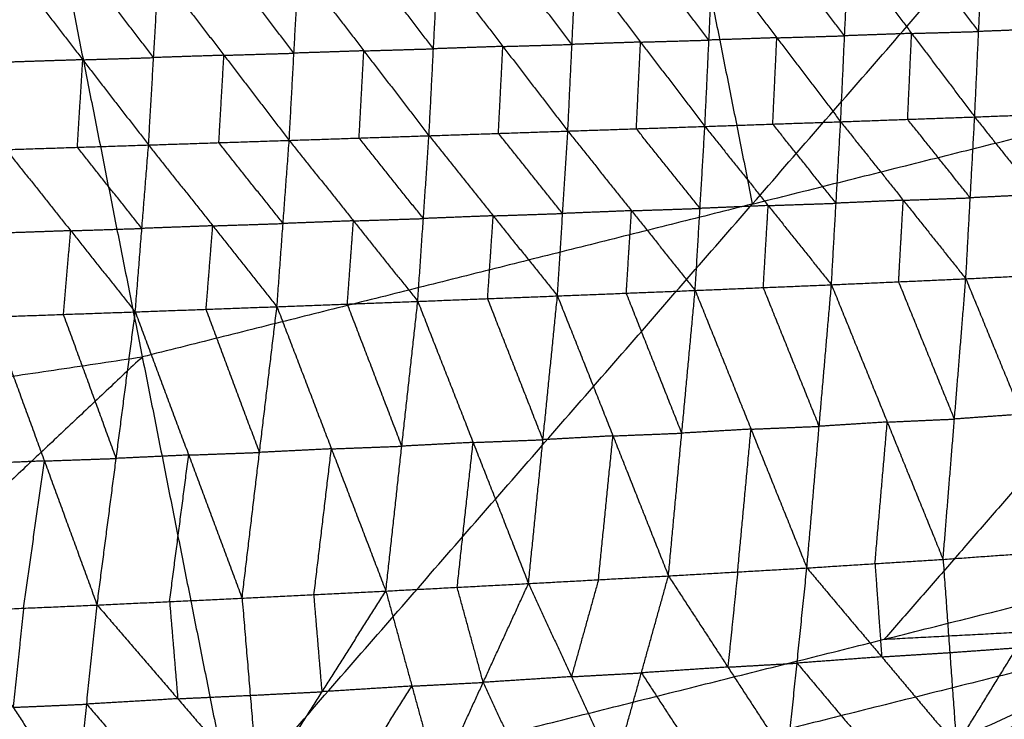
# Model space of a CAD drawing. Header units: millimetres. Extents: x -106 to 110, y -96 to 120.
# Tile 473 of 656: x 19.78 to 26.95, y -85.46 to -80.37. Entities that reach past the tile are written whole.
import ezdxf

# ---------------------------------------------------------------- set-up
doc = ezdxf.new("R2010")
doc.units = ezdxf.units.MM
doc.header["$MEASUREMENT"] = 0
doc.layers.add('Default', color=7, linetype='Continuous', true_color=0x000000)

msp = doc.modelspace()

# ---------------------------------------------------------------- linework, layer by layer
at = {"layer": 'Default'}
for points in [[(21.3175, -86.0695, 12.0172), (25.1136, -81.7097, 10.5669), (28.9096, -77.3499, 9.1165)], [(24.4677, -78.4625, 9.1165), (24.7906, -80.0861, 9.8417), (25.1136, -81.7097, 10.5669)], [(10.9665, -80.919, 9.1165), (15.4961, -80.2471, 9.1165), (20.0257, -79.5752, 9.1165)], [(11.6155, -87.5087, 12.0172), (15.8206, -83.5419, 10.5669), (20.0257, -79.5752, 9.1165)], [(20.0257, -79.5752, 9.1165), (20.6716, -82.8223, 10.5669), (21.3175, -86.0695, 12.0172)], [(25.7567, -81.1101, 4.1423), (25.7855, -80.4846, 3.8506), (25.8143, -79.8591, 3.559)], [(25.8143, -79.8591, 3.559), (26.2735, -80.4671, 3.9007), (26.7327, -81.0752, 4.2423)], [(26.7615, -80.4532, 3.9504), (26.5319, -80.1492, 3.7796), (26.3023, -79.8452, 3.6088)], [(26.7327, -81.0752, 4.2423), (26.7615, -80.4532, 3.9504), (26.7904, -79.8313, 3.6585)], [(26.7904, -79.8313, 3.6585), (27.2428, -80.4349, 4.0068), (27.6952, -81.0385, 4.355)], [(23.8006, -80.5472, 3.6808), (23.5642, -80.2392, 3.5173), (23.3277, -79.9312, 3.3537)], [(23.7702, -81.178, 3.9711), (23.8006, -80.5472, 3.6808), (23.8311, -79.9164, 3.3905)], [(23.8311, -79.9164, 3.3905), (24.2997, -80.5303, 3.7215), (24.7682, -81.1442, 4.0525)], [(24.7978, -80.5158, 3.7615), (24.5635, -80.2089, 3.596), (24.3292, -79.9019, 3.4305)], [(24.7682, -81.1442, 4.0525), (24.7978, -80.5158, 3.7615), (24.8273, -79.8875, 3.4704)], [(24.8273, -79.8875, 3.4704), (25.292, -80.4988, 3.8064), (25.7567, -81.1101, 4.1423)], [(25.7855, -80.4846, 3.8506), (25.5532, -80.1789, 3.6827), (25.3208, -79.8733, 3.5147)], [(20.7173, -81.2793, 3.7561), (20.7541, -80.6432, 3.4682), (20.791, -80.007, 3.1803)], [(20.791, -80.007, 3.1803), (21.2662, -80.6263, 3.5026), (21.7414, -81.2457, 3.8249)], [(21.7759, -80.611, 3.5362), (21.5383, -80.3013, 3.3751), (21.3007, -79.9916, 3.2139)], [(21.7414, -81.2457, 3.8249), (21.7759, -80.611, 3.5362), (21.8105, -79.9762, 3.2475)], [(21.8105, -79.9762, 3.2475), (22.2849, -80.5941, 3.5717), (22.7594, -81.2119, 3.8959)], [(22.7919, -80.579, 3.6064), (22.5546, -80.2701, 3.4443), (22.3174, -79.9612, 3.2822)], [(22.7594, -81.2119, 3.8959), (22.7919, -80.579, 3.6064), (22.8243, -79.9461, 3.3169)], [(22.8243, -79.9461, 3.3169), (23.2972, -80.562, 3.644), (23.7702, -81.178, 3.9711)], [(19.7599, -80.0386, 3.112), (20.2386, -80.6589, 3.434), (20.7173, -81.2793, 3.7561)], [(20.7541, -80.6432, 3.4682), (20.5148, -80.333, 3.3072), (20.2755, -80.0228, 3.1461)], [(27.2428, -80.4349, 4.0068), (27.0022, -80.444, 3.9786), (26.7615, -80.4532, 3.9504)], [(25.292, -80.4988, 3.8064), (25.0449, -80.5073, 3.7839), (24.7978, -80.5158, 3.7615)], [(25.2625, -81.1271, 4.0974), (25.2772, -80.813, 3.9519), (25.292, -80.4988, 3.8064)], [(25.292, -80.4988, 3.8064), (25.5388, -80.4917, 3.8285), (25.7855, -80.4846, 3.8506)], [(26.2735, -80.4671, 3.9007), (26.0295, -80.4759, 3.8757), (25.7855, -80.4846, 3.8506)], [(26.2447, -81.0926, 4.1923), (26.2591, -80.7799, 4.0465), (26.2735, -80.4671, 3.9007)], [(26.2735, -80.4671, 3.9007), (26.5175, -80.4602, 3.9255), (26.7615, -80.4532, 3.9504)], [(22.2849, -80.5941, 3.5717), (22.5384, -80.5865, 3.589), (22.7919, -80.579, 3.6064)], [(23.2972, -80.562, 3.644), (23.0445, -80.5705, 3.6252), (22.7919, -80.579, 3.6064)], [(23.2648, -81.1949, 3.9335), (23.281, -80.8785, 3.7888), (23.2972, -80.562, 3.644)], [(23.2972, -80.562, 3.644), (23.5489, -80.5546, 3.6624), (23.8006, -80.5472, 3.6808)], [(24.2997, -80.5303, 3.7215), (24.0502, -80.5387, 3.7012), (23.8006, -80.5472, 3.6808)], [(24.2692, -81.1611, 4.0118), (24.2844, -80.8457, 3.8667), (24.2997, -80.5303, 3.7215)], [(24.2997, -80.5303, 3.7215), (24.5487, -80.5231, 3.7415), (24.7978, -80.5158, 3.7615)], [(25.1136, -81.7097, 10.5669), (27.4921, -81.1139, 10.5669), (29.8707, -80.5181, 10.5669)], [(29.8707, -80.5181, 10.5669), (27.9727, -82.698, 11.292), (26.0746, -84.8779, 12.0172)], [(20.2386, -80.6589, 3.434), (20.4964, -80.6511, 3.4511), (20.7541, -80.6432, 3.4682)], [(21.2662, -80.6263, 3.5026), (21.0102, -80.6348, 3.4854), (20.7541, -80.6432, 3.4682)], [(21.2293, -81.2625, 3.7905), (21.2478, -80.9444, 3.6465), (21.2662, -80.6263, 3.5026)], [(21.2662, -80.6263, 3.5026), (21.5211, -80.6187, 3.5194), (21.7759, -80.611, 3.5362)], [(22.2849, -80.5941, 3.5717), (22.0304, -80.6025, 3.554), (21.7759, -80.611, 3.5362)], [(22.2504, -81.2288, 3.8604), (22.2677, -80.9114, 3.716), (22.2849, -80.5941, 3.5717)], [(20.2386, -80.6589, 3.434), (19.9793, -80.6674, 3.4166), (19.7201, -80.6758, 3.3992)], [(20.1988, -81.2962, 3.7212), (20.2187, -80.9775, 3.5776), (20.2386, -80.6589, 3.434)], [(25.7567, -81.1101, 4.1423), (26.2447, -81.0926, 4.1923), (26.7327, -81.0752, 4.2423)], [(26.6682, -82.2534, 4.9852), (26.7005, -81.6643, 4.6137), (26.7327, -81.0752, 4.2423)], [(26.7327, -81.0752, 4.2423), (27.214, -81.0568, 4.2987), (27.6952, -81.0385, 4.355)], [(26.7327, -81.0752, 4.2423), (27.1825, -81.6406, 4.6697), (27.6323, -82.206, 5.0972)], [(23.7702, -81.178, 3.9711), (24.2692, -81.1611, 4.0118), (24.7682, -81.1442, 4.0525)], [(24.6972, -82.3382, 4.7925), (24.7327, -81.7412, 4.4225), (24.7682, -81.1442, 4.0525)], [(24.7682, -81.1442, 4.0525), (25.2625, -81.1271, 4.0974), (25.7567, -81.1101, 4.1423)], [(24.7682, -81.1442, 4.0525), (25.229, -81.7206, 4.4684), (25.6897, -82.297, 4.8842)], [(25.7232, -81.7035, 4.5133), (25.4928, -81.4153, 4.3053), (25.2625, -81.1271, 4.0974)], [(25.6897, -82.297, 4.8842), (25.7232, -81.7035, 4.5133), (25.7567, -81.1101, 4.1423)], [(25.7567, -81.1101, 4.1423), (26.2125, -81.6818, 4.5637), (26.6682, -82.2534, 4.9852)], [(26.7005, -81.6643, 4.6137), (26.4726, -81.3785, 4.403), (26.2447, -81.0926, 4.1923)], [(21.7414, -81.2457, 3.8249), (22.2504, -81.2288, 3.8604), (22.7594, -81.2119, 3.8959)], [(22.6774, -82.4179, 4.6314), (22.7184, -81.8149, 4.2636), (22.7594, -81.2119, 3.8959)], [(22.7594, -81.2119, 3.8959), (23.2648, -81.1949, 3.9335), (23.7702, -81.178, 3.9711)], [(22.7594, -81.2119, 3.8959), (23.2271, -81.7951, 4.3024), (23.6947, -82.3783, 4.709)], [(23.7325, -81.7781, 4.3401), (23.4986, -81.4865, 4.1368), (23.2648, -81.1949, 3.9335)], [(23.6947, -82.3783, 4.709), (23.7325, -81.7781, 4.3401), (23.7702, -81.178, 3.9711)], [(23.7702, -81.178, 3.9711), (24.2337, -81.7581, 4.3818), (24.6972, -82.3382, 4.7925)], [(24.7327, -81.7412, 4.4225), (24.501, -81.4511, 4.2172), (24.2692, -81.1611, 4.0118)], [(19.6803, -81.313, 3.6863), (20.1988, -81.2962, 3.7212), (20.7173, -81.2793, 3.7561)], [(20.6689, -81.8869, 4.122), (20.4339, -81.5915, 3.9216), (20.1988, -81.2962, 3.7212)], [(20.6206, -82.4945, 4.4879), (20.6689, -81.8869, 4.122), (20.7173, -81.2793, 3.7561)], [(20.7173, -81.2793, 3.7561), (21.2293, -81.2625, 3.7905), (21.7414, -81.2457, 3.8249)], [(20.7173, -81.2793, 3.7561), (21.1848, -81.868, 4.1573), (21.6523, -82.4567, 4.5584)], [(21.6968, -81.8512, 4.1917), (21.4631, -81.5569, 3.9911), (21.2293, -81.2625, 3.7905)], [(21.6523, -82.4567, 4.5584), (21.6968, -81.8512, 4.1917), (21.7414, -81.2457, 3.8249)], [(21.7414, -81.2457, 3.8249), (22.2094, -81.8318, 4.2282), (22.6774, -82.4179, 4.6314)], [(22.7184, -81.8149, 4.2636), (22.4844, -81.5218, 4.062), (22.2504, -81.2288, 3.8604)], [(19.6803, -81.313, 3.6863), (20.1504, -81.9037, 4.0871), (20.6206, -82.4945, 4.4879)], [(27.1825, -81.6406, 4.6697), (26.9415, -81.6524, 4.6417), (26.7005, -81.6643, 4.6137)], [(25.1136, -81.7097, 10.5669), (22.8926, -82.266, 10.5669), (20.6716, -82.8223, 10.5669)], [(25.229, -81.7206, 4.4684), (24.9808, -81.7309, 4.4454), (24.7327, -81.7412, 4.4225)], [(25.1935, -82.3176, 4.8384), (25.2112, -82.0191, 4.6534), (25.229, -81.7206, 4.4684)], [(25.229, -81.7206, 4.4684), (25.4761, -81.7121, 4.4908), (25.7232, -81.7035, 4.5133)], [(26.2125, -81.6818, 4.5637), (25.9679, -81.6927, 4.5385), (25.7232, -81.7035, 4.5133)], [(26.179, -82.2752, 4.9347), (26.1957, -81.9785, 4.7492), (26.2125, -81.6818, 4.5637)], [(26.2125, -81.6818, 4.5637), (26.4565, -81.673, 4.5887), (26.7005, -81.6643, 4.6137)], [(23.2271, -81.7951, 4.3024), (22.9728, -81.805, 4.283), (22.7184, -81.8149, 4.2636)], [(23.1861, -82.3981, 4.6702), (23.2066, -82.0966, 4.4863), (23.2271, -81.7951, 4.3024)], [(23.2271, -81.7951, 4.3024), (23.4798, -81.7866, 4.3212), (23.7325, -81.7781, 4.3401)], [(24.2337, -81.7581, 4.3818), (23.9831, -81.7681, 4.361), (23.7325, -81.7781, 4.3401)], [(24.196, -82.3582, 4.7508), (24.2148, -82.0581, 4.5663), (24.2337, -81.7581, 4.3818)], [(24.2337, -81.7581, 4.3818), (24.4832, -81.7496, 4.4022), (24.7327, -81.7412, 4.4225)], [(21.1848, -81.868, 4.1573), (20.9269, -81.8775, 4.1396), (20.6689, -81.8869, 4.122)], [(21.1365, -82.4756, 4.5232), (21.1606, -82.1718, 4.3402), (21.1848, -81.868, 4.1573)], [(21.1848, -81.868, 4.1573), (21.4408, -81.8596, 4.1745), (21.6968, -81.8512, 4.1917)], [(22.2094, -81.8318, 4.2282), (21.9531, -81.8415, 4.2099), (21.6968, -81.8512, 4.1917)], [(22.1649, -82.4373, 4.5949), (22.1871, -82.1346, 4.4115), (22.2094, -81.8318, 4.2282)], [(22.2094, -81.8318, 4.2282), (22.4639, -81.8234, 4.2459), (22.7184, -81.8149, 4.2636)], [(20.1504, -81.9037, 4.0871), (19.8891, -81.9129, 4.0694), (19.6277, -81.9221, 4.0517)], [(20.0978, -82.5129, 4.4525), (20.1241, -82.2083, 4.2698), (20.1504, -81.9037, 4.0871)], [(20.1504, -81.9037, 4.0871), (20.4097, -81.8953, 4.1046), (20.6689, -81.8869, 4.122)], [(26.6682, -82.2534, 4.9852), (27.1503, -82.2297, 5.0412), (27.6323, -82.206, 5.0972)], [(24.6972, -82.3382, 4.7925), (25.1935, -82.3176, 4.8384), (25.6897, -82.297, 4.8842)], [(25.5108, -84.3589, 6.9262), (25.6003, -83.3279, 5.9052), (25.6897, -82.297, 4.8842)], [(25.6897, -82.297, 4.8842), (26.179, -82.2752, 4.9347), (26.6682, -82.2534, 4.9852)], [(25.6897, -82.297, 4.8842), (26.0961, -83.2967, 5.9555), (26.5024, -84.2964, 7.0267)], [(26.5853, -83.2749, 6.0059), (26.3822, -82.7751, 5.4703), (26.179, -82.2752, 4.9347)], [(26.5024, -84.2964, 7.0267), (26.5853, -83.2749, 6.0059), (26.6682, -82.2534, 4.9852)], [(26.6682, -82.2534, 4.9852), (27.0731, -83.24, 6.0593), (27.4779, -84.2265, 7.1334)], [(23.6947, -82.3783, 4.709), (24.196, -82.3582, 4.7508), (24.6972, -82.3382, 4.7925)], [(24.6, -83.3775, 5.8122), (24.398, -82.8679, 5.2815), (24.196, -82.3582, 4.7508)], [(24.5027, -84.4168, 6.8318), (24.6, -83.3775, 5.8122), (24.6972, -82.3382, 4.7925)], [(24.6972, -82.3382, 4.7925), (25.104, -83.3485, 5.8593), (25.5108, -84.3589, 6.9262)], [(25.6003, -83.3279, 5.9052), (25.3969, -82.8228, 5.3718), (25.1935, -82.3176, 4.8384)], [(21.6523, -82.4567, 4.5584), (22.1649, -82.4373, 4.5949), (22.6774, -82.4179, 4.6314)], [(22.5614, -83.4725, 5.647), (22.3631, -82.9549, 5.121), (22.1649, -82.4373, 4.5949)], [(22.4453, -84.527, 6.6625), (22.5614, -83.4725, 5.647), (22.6774, -82.4179, 4.6314)], [(22.6774, -82.4179, 4.6314), (23.1861, -82.3981, 4.6702), (23.6947, -82.3783, 4.709)], [(22.6774, -82.4179, 4.6314), (23.0806, -83.4452, 5.6879), (23.4837, -84.4725, 6.7444)], [(23.5892, -83.4254, 5.7267), (23.3877, -82.9117, 5.1984), (23.1861, -82.3981, 4.6702)], [(23.4837, -84.4725, 6.7444), (23.5892, -83.4254, 5.7267), (23.6947, -82.3783, 4.709)], [(23.6947, -82.3783, 4.709), (24.0987, -83.3976, 5.7704), (24.5027, -84.4168, 6.8318)], [(19.575, -82.5312, 4.417), (20.0978, -82.5129, 4.4525), (20.6206, -82.4945, 4.4879)], [(20.4817, -83.5616, 5.5003), (20.2897, -83.0372, 4.9764), (20.0978, -82.5129, 4.4525)], [(20.3427, -84.6288, 6.5128), (20.4817, -83.5616, 5.5003), (20.6206, -82.4945, 4.4879)], [(20.6206, -82.4945, 4.4879), (21.1365, -82.4756, 4.5232), (21.6523, -82.4567, 4.5584)], [(20.6206, -82.4945, 4.4879), (21.0094, -83.5369, 5.5369), (21.3982, -84.5793, 6.5859)], [(21.5252, -83.518, 5.5721), (21.3308, -82.9968, 5.0477), (21.1365, -82.4756, 4.5232)], [(21.3982, -84.5793, 6.5859), (21.5252, -83.518, 5.5721), (21.6523, -82.4567, 4.5584)], [(21.6523, -82.4567, 4.5584), (22.0488, -83.4919, 5.6105), (22.4453, -84.527, 6.6625)], [(19.575, -82.5312, 4.417), (19.9589, -83.58, 5.4649), (20.3427, -84.6288, 6.5128)], [(15.8206, -83.5419, 10.5669), (18.2461, -83.1821, 10.5669), (20.6716, -82.8223, 10.5669)], [(20.6716, -82.8223, 10.5669), (18.5691, -84.8057, 11.292), (16.4665, -86.7891, 12.0172)], [(26.0961, -83.2967, 5.9555), (25.8482, -83.3123, 5.9303), (25.6003, -83.3279, 5.9052)], [(26.0066, -84.3277, 6.9764), (26.0514, -83.8122, 6.4659), (26.0961, -83.2967, 5.9555)], [(26.0961, -83.2967, 5.9555), (26.3407, -83.2858, 5.9807), (26.5853, -83.2749, 6.0059)], [(27.0731, -83.24, 6.0593), (26.8292, -83.2574, 6.0326), (26.5853, -83.2749, 6.0059)], [(24.0987, -83.3976, 5.7704), (24.3494, -83.3875, 5.7913), (24.6, -83.3775, 5.8122)], [(25.104, -83.3485, 5.8593), (24.852, -83.363, 5.8358), (24.6, -83.3775, 5.8122)], [(25.0068, -84.3879, 6.879), (25.0554, -83.8682, 6.3692), (25.104, -83.3485, 5.8593)], [(25.104, -83.3485, 5.8593), (25.3522, -83.3382, 5.8823), (25.6003, -83.3279, 5.9052)], [(23.0806, -83.4452, 5.6879), (22.821, -83.4588, 5.6674), (22.5614, -83.4725, 5.647)], [(22.9645, -84.4997, 6.7035), (23.0225, -83.9725, 6.1957), (23.0806, -83.4452, 5.6879)], [(23.0806, -83.4452, 5.6879), (23.3349, -83.4353, 5.7073), (23.5892, -83.4254, 5.7267)], [(24.0987, -83.3976, 5.7704), (23.844, -83.4115, 5.7485), (23.5892, -83.4254, 5.7267)], [(23.9932, -84.4446, 6.7881), (24.046, -83.9211, 6.2792), (24.0987, -83.3976, 5.7704)], [(21.0094, -83.5369, 5.5369), (21.2673, -83.5274, 5.5545), (21.5252, -83.518, 5.5721)], [(22.0488, -83.4919, 5.6105), (21.787, -83.5049, 5.5913), (21.5252, -83.518, 5.5721)], [(21.9218, -84.5531, 6.6242), (21.9853, -84.0225, 6.1173), (22.0488, -83.4919, 5.6105)], [(22.0488, -83.4919, 5.6105), (22.3051, -83.4822, 5.6287), (22.5614, -83.4725, 5.647)], [(19.9589, -83.58, 5.4649), (19.6912, -83.5916, 5.447), (19.4235, -83.6032, 5.429)], [(19.8073, -84.652, 6.4769), (19.8831, -84.116, 5.9709), (19.9589, -83.58, 5.4649)], [(19.9589, -83.58, 5.4649), (20.2203, -83.5708, 5.4826), (20.4817, -83.5616, 5.5003)], [(21.0094, -83.5369, 5.5369), (20.7455, -83.5493, 5.5186), (20.4817, -83.5616, 5.5003)], [(20.8704, -84.604, 6.5493), (20.9399, -84.0705, 6.0431), (21.0094, -83.5369, 5.5369)], [(21.3175, -86.0695, 12.0172), (26.0746, -84.8779, 12.0172), (30.8318, -83.6863, 12.0172)], [(26.1598, -85.8136, 12.4242), (28.4958, -84.7499, 12.2207), (30.8318, -83.6863, 12.0172)], [(26.5024, -84.2964, 7.0267), (26.9902, -84.2615, 7.08), (27.4779, -84.2265, 7.1334)], [(26.6005, -85.6535, 9.8286), (27.0392, -84.94, 8.481), (27.4779, -84.2265, 7.1334)], [(25.5108, -84.3589, 6.9262), (26.0066, -84.3277, 6.9764), (26.5024, -84.2964, 7.0267)], [(26.5024, -84.2964, 7.0267), (26.5515, -84.975, 8.4276), (26.6005, -85.6535, 9.8286)], [(24.5027, -84.4168, 6.8318), (25.0068, -84.3879, 6.879), (25.5108, -84.3589, 6.9262)], [(25.3677, -85.745, 9.7132), (25.4393, -85.052, 8.3197), (25.5108, -84.3589, 6.9262)], [(25.5108, -84.3589, 6.9262), (26.0557, -85.0062, 8.3774), (26.6005, -85.6535, 9.8286)], [(26.0066, -84.3277, 6.9764), (26.0312, -84.6669, 7.6769), (26.0557, -85.0062, 8.3774)], [(23.4837, -84.4725, 6.7444), (23.9932, -84.4446, 6.7881), (24.5027, -84.4168, 6.8318)], [(23.9932, -84.4446, 6.7881), (23.8948, -84.7977, 7.4801), (23.7965, -85.1507, 8.1722)], [(24.1092, -85.8289, 9.5999), (24.306, -85.1229, 8.2159), (24.5027, -84.4168, 6.8318)], [(24.5027, -84.4168, 6.8318), (24.9352, -85.0809, 8.2725), (25.3677, -85.745, 9.7132)], [(25.0068, -84.3879, 6.879), (24.971, -84.7344, 7.5757), (24.9352, -85.0809, 8.2725)], [(22.4453, -84.527, 6.6625), (22.9645, -84.4997, 6.7035), (23.4837, -84.4725, 6.7444)], [(22.8244, -85.9116, 9.4931), (23.1541, -85.1921, 8.1187), (23.4837, -84.4725, 6.7444)], [(23.1541, -85.1921, 8.1187), (23.0593, -84.8459, 7.4111), (22.9645, -84.4997, 6.7035)], [(23.4837, -84.4725, 6.7444), (23.7965, -85.1507, 8.1722), (24.1092, -85.8289, 9.5999)], [(20.3427, -84.6288, 6.5128), (20.8704, -84.604, 6.5493), (21.3982, -84.5793, 6.5859)], [(21.3982, -84.5793, 6.5859), (21.9218, -84.5531, 6.6242), (22.4453, -84.527, 6.6625)], [(21.3982, -84.5793, 6.5859), (21.4577, -85.2865, 7.9901), (21.5171, -85.9937, 9.3943)], [(21.5171, -85.9937, 9.3943), (21.9812, -85.2603, 8.0284), (22.4453, -84.527, 6.6625)], [(21.9812, -85.2603, 8.0284), (21.9515, -84.9067, 7.3263), (21.9218, -84.5531, 6.6242)], [(22.4453, -84.527, 6.6625), (22.6349, -85.2193, 8.0778), (22.8244, -85.9116, 9.4931)], [(19.2719, -84.6752, 6.441), (19.8073, -84.652, 6.4769), (20.3427, -84.6288, 6.5128)], [(19.8073, -84.652, 6.4769), (19.7694, -85.0129, 7.1744), (19.7314, -85.3739, 7.8719)], [(20.1908, -86.0726, 9.3027), (20.2668, -85.3507, 7.9077), (20.3427, -84.6288, 6.5128)], [(20.3427, -84.6288, 6.5128), (20.9299, -85.3112, 7.9535), (21.5171, -85.9937, 9.3943)], [(20.8704, -84.604, 6.5493), (20.9002, -84.9576, 7.2514), (20.9299, -85.3112, 7.9535)], [(28.9248, -84.6411, 12.2207), (27.7569, -85.1729, 12.3225), (26.5889, -85.7047, 12.4242)], [(19.2719, -84.6752, 6.441), (19.7314, -85.3739, 7.8719), (20.1908, -86.0726, 9.3027)], [(28.4958, -84.7499, 12.2207), (26.1172, -85.3457, 12.2207), (23.7387, -85.9415, 12.2207)], [(26.0746, -84.8779, 12.0172), (27.2852, -84.8139, 12.1189), (28.4958, -84.7499, 12.2207)], [(26.5515, -84.975, 8.4276), (26.7953, -84.9575, 8.4543), (27.0392, -84.94, 8.481)], [(26.0557, -85.0062, 8.3774), (25.7475, -85.0291, 8.3485), (25.4393, -85.052, 8.3197)], [(26.0557, -85.0062, 8.3774), (26.3036, -84.9906, 8.4025), (26.5515, -84.975, 8.4276)], [(24.9352, -85.0809, 8.2725), (24.6206, -85.1019, 8.2442), (24.306, -85.1229, 8.2159)], [(24.9352, -85.0809, 8.2725), (25.1873, -85.0665, 8.2961), (25.4393, -85.052, 8.3197)], [(25.4393, -85.052, 8.3197), (25.7117, -85.3756, 9.0453), (25.9841, -85.6993, 9.7709)], [(23.7965, -85.1507, 8.1722), (23.4753, -85.1714, 8.1454), (23.1541, -85.1921, 8.1187)], [(23.7965, -85.1507, 8.1722), (24.0512, -85.1368, 8.194), (24.306, -85.1229, 8.2159)], [(24.306, -85.1229, 8.2159), (24.5222, -85.4549, 8.9362), (24.7385, -85.787, 9.6566)], [(22.6349, -85.2193, 8.0778), (22.3081, -85.2398, 8.0531), (21.9812, -85.2603, 8.0284)], [(22.1708, -85.9526, 9.4437), (22.4028, -85.586, 8.7608), (22.6349, -85.2193, 8.0778)], [(22.6349, -85.2193, 8.0778), (22.8945, -85.2057, 8.0983), (23.1541, -85.1921, 8.1187)], [(23.1541, -85.1921, 8.1187), (23.3104, -85.5312, 8.8326), (23.4668, -85.8703, 9.5465)], [(20.9299, -85.3112, 7.9535), (20.5984, -85.331, 7.9306), (20.2668, -85.3507, 7.9077)], [(20.9299, -85.3112, 7.9535), (21.1938, -85.2988, 7.9718), (21.4577, -85.2865, 7.9901)], [(21.4577, -85.2865, 7.9901), (21.7194, -85.2734, 8.0092), (21.9812, -85.2603, 8.0284)], [(19.7314, -85.3739, 7.8719), (19.9991, -85.3623, 7.8898), (20.2668, -85.3507, 7.9077)], [(20.2668, -85.3507, 7.9077), (20.5604, -85.6919, 8.6281), (20.854, -86.0331, 9.3485)]]:
    msp.add_open_spline(points, degree=2, dxfattribs=at)

doc.saveas('drawing.dxf')
